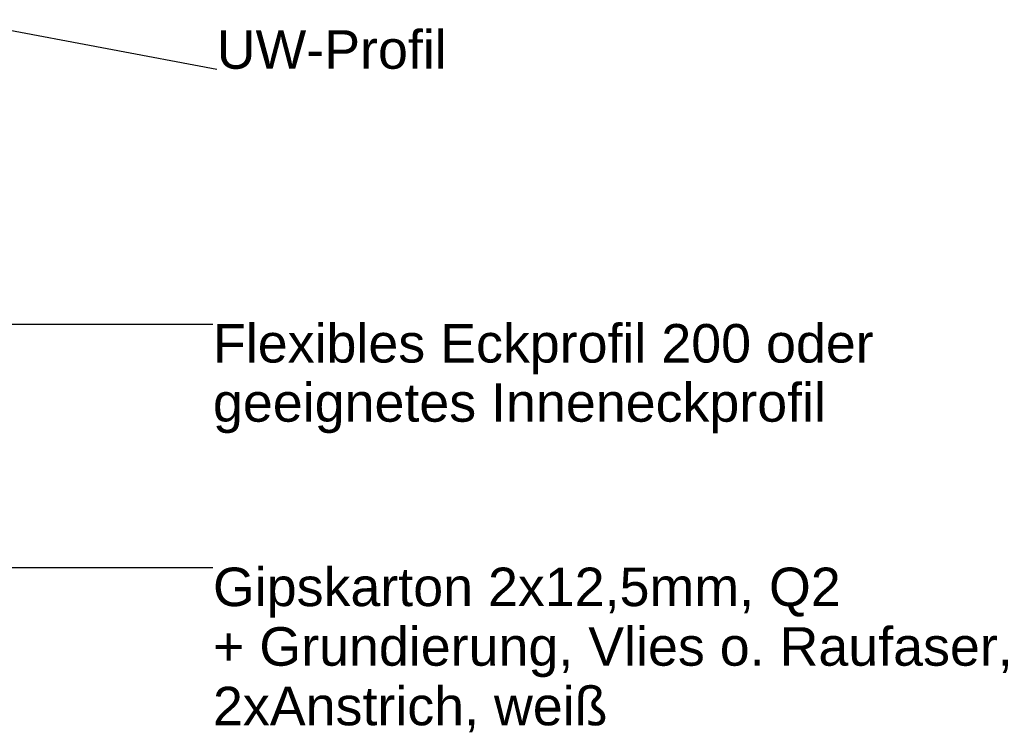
# Model space of a CAD drawing. Header units: metres. Extents: x -4 to 100, y -11 to 17.
# Tile 706 of 728: x 87.816 to 88.046, y -10.906 to -10.739. Entities that reach past the tile are written whole.
import ezdxf

# ---------------------------------------------------------------- set-up
doc = ezdxf.new("R2010")
doc.units = ezdxf.units.M
doc.header["$MEASUREMENT"] = 0
doc.layers.add('152 - Bemaßung_ Beschriftung.Ausbau', color=7, linetype='Continuous')
doc.styles.add('ERSTELLTER_STIL_2', font='txt')
doc.dimstyles.new('ERSTELLTER_STIL__23', dxfattribs={"dimtxt": 0.18, "dimasz": 0.000912, "dimexe": 0.18, "dimexo": 0.0625, "dimgap": 0, "dimtad": 0, "dimtih": 1, "dimtoh": 1, "dimdec": 4, "dimzin": 0, "dimdsep": 46, "dimcen": 0.09, "dimadec": 0, "dimazin": 0, "dimtfac": 1, "dimtdec": 4, "dimtmove": 0, "dimatfit": 3, "dimldrblk": 'ARROWHEAD_11', "dimfxl": 1, "dimtolj": 1, "dimtzin": 0, "dimarcsym": 0})

# ---------------------------------------------------------------- blocks, each defined once
blk = doc.blocks.new('ARROWHEAD_11')
at = {"color": 0, "linetype": 'Continuous', "lineweight": 0}
blk.add_line((0, 0), (-1, 0), dxfattribs=at)
at = {"color": 0, "linetype": 'Continuous', "lineweight": 0, "const_width": 0.25, "flags": 128}
blk.add_lwpolyline([(-0.125, 0, 1), (0.125, 0, 1)], format="xyb", close=True, dxfattribs=at)

msp = doc.modelspace()

# ---------------------------------------------------------------- texts
at = {"layer": '152 - Bemaßung_ Beschriftung.Ausbau', "color": 7, "linetype": 'Continuous', "lineweight": 9, "insert": (87.86158, -10.75013), "char_height": 0.009, "attachment_point": 7, "style": 'ERSTELLTER_STIL_2'}
msp.add_mtext('\\A1;{\\pql;\\fArial|b0|i0|c0|p38;UW-Profil}', dxfattribs=at)
at = {"layer": '152 - Bemaßung_ Beschriftung.Ausbau', "color": 7, "linetype": 'Continuous', "lineweight": 9, "char_height": 0.009, "attachment_point": 1, "style": 'ERSTELLTER_STIL_2'}
for s, insert, line_spacing_factor in [('\\A1;{\\pql;\\fArial|b0|i0|c0|p38;Flexibles Eckprofil 200 oder\\P\\pql;\\fArial|b0|i0|c0|p38;geeignetes Inneneckprofil}', (87.86071, -10.80964), 0.921299), ('\\A1;{\\pql;\\fArial|b0|i0|c0|p38;Gipskarton \\fArial|b0|i0|c0|p38;2\\fArial|b0|i0|c0|p38;x12,5mm, Q2\\P\\pql;\\fArial|b0|i0|c0|p38;+ Grundierung, Vlies o. Raufaser, \\P\\pql;\\fArial|b0|i0|c0|p38;2xAnstrich, weiß}', (87.86071, -10.86655), 0.927842)]:
    msp.add_mtext(s, dxfattribs=dict(at, insert=insert, line_spacing_factor=line_spacing_factor))

# ---------------------------------------------------------------- leaders
at = {"layer": '152 - Bemaßung_ Beschriftung.Ausbau', "color": 7, "linetype": 'Continuous', "lineweight": 9, "annotation_type": 0, "has_hookline": 1, "hookline_direction": 0}
for points, text_width in [([(87.80127, -10.73876), (87.86158, -10.75013)], 0.05187), ([(87.58549, -10.77011), (87.62296, -10.80964), (87.86071, -10.80964)], 0.15343), ([(87.61071, -10.89005), (87.63625, -10.86655), (87.86071, -10.86655)], 0.18496)]:
    msp.add_leader(points, dimstyle='ERSTELLTER_STIL__23', dxfattribs=dict(at, text_width=text_width))

doc.saveas('drawing.dxf')
